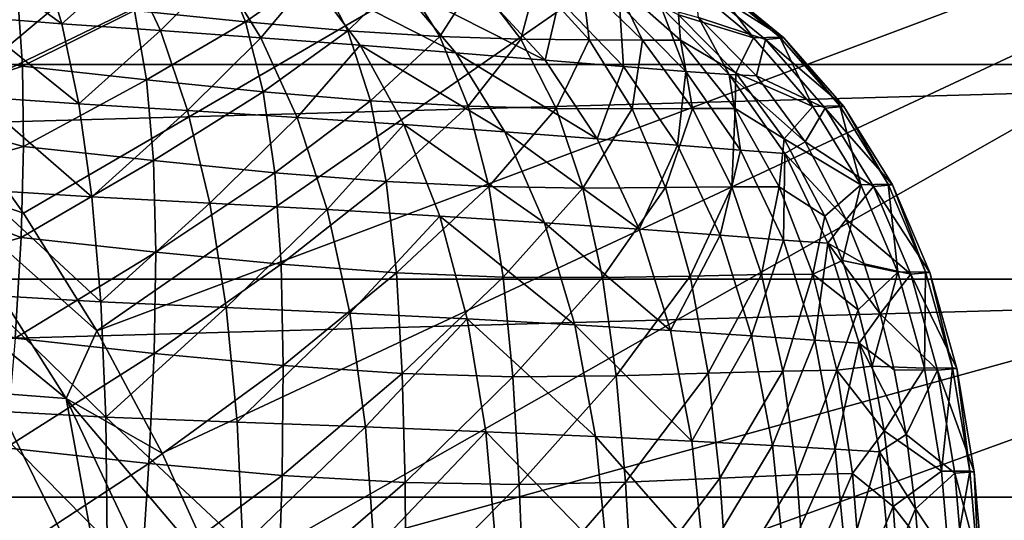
# Model space of a CAD drawing. Header units: metres. Extents: x -109 to 109, y -19 to 107.
# Tile 303 of 315: x 90 to 98, y 20 to 24. Entities that reach past the tile are written whole.
import ezdxf

# ---------------------------------------------------------------- set-up
doc = ezdxf.new("R2010")
doc.units = ezdxf.units.M
doc.layers.add('solid_21_412_310_XXX', color=7, linetype='CONTINUOUS')

msp = doc.modelspace()

# ---------------------------------------------------------------- linework, layer by layer
at = {"layer": 'solid_21_412_310_XXX'}
for points in [[(89.753166, 23.395323, 60.82386), (89.059669, 24.240351, 60.82386), (100.378792, 32.268517, 65.860069)], [(89.753166, 23.395323, 60.82386), (100.378792, 32.268517, 65.860069), (102.360748, 29.475203, 65.860069)], [(90.389908, 22.506752, 60.82386), (89.753166, 23.395323, 60.82386), (102.360748, 29.475203, 65.860069)], [(90.967171, 21.578444, 60.82386), (90.389908, 22.506752, 60.82386), (102.360748, 29.475203, 65.860069)], [(90.967171, 21.578444, 60.82386), (102.360748, 29.475203, 65.860069), (104.017494, 26.477545, 65.860069)], [(91.482475, 20.614365, 60.82386), (90.967171, 21.578444, 60.82386), (104.017494, 26.477545, 65.860069)], [(91.933632, 19.618643, 60.82386), (91.482475, 20.614365, 60.82386), (104.017494, 26.477545, 65.860069)], [(91.933632, 19.618643, 60.82386), (104.017494, 26.477545, 65.860069), (105.328194, 23.313238, 65.860069)], [(105.740036, 25.337763, 71.355003), (47.259949, 25.337719, 71.355003), (46.626732, 23.678873, 71.355003)], [(106.37326, 23.678898, 71.355003), (105.740036, 25.337763, 71.355003), (46.626732, 23.678873, 71.355003)], [(90.691605, 23.999498, -11.768568), (89.965401, 24.056011, -11.936598), (89.886971, 24.582394, -11.335712)], [(90.691605, 23.999498, -11.768568), (89.886971, 24.582394, -11.335712), (90.530334, 24.527094, -11.186169)], [(90.691605, 23.999498, -11.768568), (90.530334, 24.527094, -11.186169), (91.221153, 24.472805, -10.955391)], [(90.691605, 23.999498, -11.768568), (91.221153, 24.472805, -10.955391), (91.468048, 23.945654, -11.50752)], [(91.468048, 23.945654, -11.50752), (91.221153, 24.472805, -10.955391), (91.934135, 24.41597, -10.629244)], [(92.138939, 24.014927, 11.648614), (91.948502, 24.479204, 11.083731), (91.262886, 24.104452, 12.043517)], [(92.705101, 24.411713, 10.580888), (91.948502, 24.479204, 11.083731), (92.138939, 24.014927, 11.648614)], [(91.468048, 23.945654, -11.50752), (91.934135, 24.41597, -10.629244), (92.260567, 23.889435, -11.13865)], [(92.260567, 23.889435, -11.13865), (91.934135, 24.41597, -10.629244), (92.649849, 24.356396, -10.198318)], [(92.945221, 23.944878, 11.123683), (92.705101, 24.411713, 10.580888), (92.138939, 24.014927, 11.648614)], [(93.376259, 24.36606, 9.968489), (92.705101, 24.411713, 10.580888), (92.945221, 23.944878, 11.123683)], [(92.260567, 23.889435, -11.13865), (92.649849, 24.356396, -10.198318), (93.043404, 23.830191, -10.655306)], [(92.649849, 24.356396, -10.198318), (93.35257, 24.296198, -9.651736), (93.797981, 23.770077, -10.050845)], [(93.043404, 23.830191, -10.655306), (92.649849, 24.356396, -10.198318), (93.797981, 23.770077, -10.050845)], [(93.669579, 23.899178, 10.483297), (93.376259, 24.36606, 9.968489), (92.945221, 23.944878, 11.123683)], [(93.35257, 24.296198, -9.651736), (94.018806, 24.239147, -8.978624), (94.501137, 23.712799, -9.31833)], [(93.797981, 23.770077, -10.050845), (93.35257, 24.296198, -9.651736), (94.501137, 23.712799, -9.31833)], [(93.954384, 24.342226, 9.268397), (93.376259, 24.36606, 9.968489), (93.669579, 23.899178, 10.483297)], [(94.309296, 23.87751, 9.739838), (93.954384, 24.342226, 9.268397), (93.669579, 23.899178, 10.483297)], [(94.429352, 24.333681, 8.509946), (93.954384, 24.342226, 9.268397), (94.309296, 23.87751, 9.739838)], [(94.84848, 23.871786, 8.917558), (94.429352, 24.333681, 8.509946), (94.309296, 23.87751, 9.739838)], [(94.793137, 24.331795, 7.7237), (94.429352, 24.333681, 8.509946), (94.84848, 23.871786, 8.917558)], [(95.269333, 23.871496, 8.048409), (95.048332, 24.331263, 6.934978), (94.793137, 24.331795, 7.7237)], [(95.269333, 23.871496, 8.048409), (94.793137, 24.331795, 7.7237), (94.84848, 23.871786, 8.917558)], [(95.048332, 24.331263, 6.934978), (95.566917, 23.870605, 7.162692), (95.552773, 24.07049, 6.243467)], [(95.269333, 23.871496, 8.048409), (95.566917, 23.870605, 7.162692), (95.048332, 24.331263, 6.934978)], [(96.143959, 23.889011, 3.960496), (95.587921, 24.350653, 3.880992), (95.552773, 24.07049, 6.243467)], [(95.788734, 24.35544, 1.563914), (95.587921, 24.350653, 3.880992), (96.143959, 23.889011, 3.960496)], [(95.819145, 24.349882, -0.761869), (96.381493, 23.888142, -0.770963), (95.678383, 24.33625, -3.084813)], [(95.678383, 24.33625, -3.084813), (96.237503, 23.874659, -3.137479), (95.709648, 24.047783, -5.449834)], [(96.381493, 23.888142, -0.770963), (96.237503, 23.874659, -3.137479), (95.678383, 24.33625, -3.084813)], [(95.788734, 24.35544, 1.563914), (96.143959, 23.889011, 3.960496), (96.350151, 23.893677, 1.59893)], [(95.788734, 24.35544, 1.563914), (96.350151, 23.893677, 1.59893), (95.819145, 24.349882, -0.761869)], [(96.350151, 23.893677, 1.59893), (96.381493, 23.888142, -0.770963), (95.819145, 24.349882, -0.761869)], [(94.501137, 23.712799, -9.31833), (94.018806, 24.239147, -8.978624), (94.612122, 24.189711, -8.178491)], [(90.381668, 23.664438, 12.808006), (90.34343, 24.206871, 12.298155), (89.387383, 23.822187, 12.910739)], [(91.262886, 24.104452, 12.043517), (90.34343, 24.206871, 12.298155), (90.381668, 23.664438, 12.808006)], [(94.501137, 23.712799, -9.31833), (94.612122, 24.189711, -8.178491), (95.119232, 23.662462, -8.459397)], [(95.119232, 23.662462, -8.459397), (94.612122, 24.189711, -8.178491), (95.086044, 24.152519, -7.279878)], [(95.610054, 23.623238, -7.501801), (95.086044, 24.152519, -7.279878), (95.414558, 24.131081, -6.342273)], [(95.119232, 23.662462, -8.459397), (95.086044, 24.152519, -7.279878), (95.610054, 23.623238, -7.501801)], [(91.357422, 23.556479, 12.539713), (91.262886, 24.104452, 12.043517), (90.381668, 23.664438, 12.808006)], [(92.138939, 24.014927, 11.648614), (91.262886, 24.104452, 12.043517), (91.357422, 23.556479, 12.539713)], [(95.951256, 23.599089, -6.502788), (95.414558, 24.131081, -6.342273), (95.709648, 24.047783, -5.449834)], [(95.610054, 23.623238, -7.501801), (95.414558, 24.131081, -6.342273), (95.951256, 23.599089, -6.502788)], [(96.143959, 23.889011, 3.960496), (95.552773, 24.07049, 6.243467), (96.005302, 23.613514, 6.348538)], [(95.566917, 23.870605, 7.162692), (96.005302, 23.613514, 6.348538), (95.552773, 24.07049, 6.243467)], [(90.825333, 23.367565, -12.24172), (90.018433, 23.424414, -12.427023), (89.965401, 24.056011, -11.936598)], [(90.825333, 23.367565, -12.24172), (89.965401, 24.056011, -11.936598), (90.691605, 23.999498, -11.768568)], [(90.825333, 23.367565, -12.24172), (90.691605, 23.999498, -11.768568), (91.468048, 23.945654, -11.50752)], [(92.277695, 23.463667, 12.130492), (92.138939, 24.014927, 11.648614), (91.357422, 23.556479, 12.539713)], [(92.945221, 23.944878, 11.123683), (92.138939, 24.014927, 11.648614), (92.277695, 23.463667, 12.130492)], [(96.237503, 23.874659, -3.137479), (96.166138, 23.590382, -5.528564), (95.709648, 24.047783, -5.449834)], [(95.951256, 23.599089, -6.502788), (95.709648, 24.047783, -5.449834), (96.166138, 23.590382, -5.528564)], [(90.825333, 23.367565, -12.24172), (91.468048, 23.945654, -11.50752), (91.681908, 23.315596, -11.952773)], [(91.681908, 23.315596, -11.952773), (91.468048, 23.945654, -11.50752), (92.260567, 23.889435, -11.13865)], [(93.123779, 23.392845, 11.592086), (92.945221, 23.944878, 11.123683), (92.277695, 23.463667, 12.130492)], [(93.669579, 23.899178, 10.483297), (92.945221, 23.944878, 11.123683), (93.123779, 23.392845, 11.592086)], [(91.681908, 23.315596, -11.952773), (92.260567, 23.889435, -11.13865), (92.546196, 23.261808, -11.545039)], [(92.546196, 23.261808, -11.545039), (92.260567, 23.889435, -11.13865), (93.043404, 23.830191, -10.655306)], [(92.546196, 23.261808, -11.545039), (93.043404, 23.830191, -10.655306), (93.386772, 23.204971, -11.01491)], [(93.043404, 23.830191, -10.655306), (93.797981, 23.770077, -10.050845), (94.182579, 23.147156, -10.360457)], [(93.386772, 23.204971, -11.01491), (93.043404, 23.830191, -10.655306), (94.182579, 23.147156, -10.360457)], [(93.893127, 23.349012, 10.933949), (93.669579, 23.899178, 10.483297), (93.123779, 23.392845, 11.592086)], [(94.309296, 23.87751, 9.739838), (93.669579, 23.899178, 10.483297), (93.893127, 23.349012, 10.933949)], [(94.587929, 23.331247, 10.158311), (94.309296, 23.87751, 9.739838), (93.893127, 23.349012, 10.933949)], [(94.84848, 23.871786, 8.917558), (94.309296, 23.87751, 9.739838), (94.587929, 23.331247, 10.158311)], [(95.186562, 23.329693, 9.283379), (94.84848, 23.871786, 8.917558), (94.587929, 23.331247, 10.158311)], [(95.269333, 23.871496, 8.048409), (94.84848, 23.871786, 8.917558), (95.186562, 23.329693, 9.283379)], [(95.661392, 23.331926, 8.341525), (95.269333, 23.871496, 8.048409), (95.186562, 23.329693, 9.283379)], [(95.661392, 23.331926, 8.341525), (95.566917, 23.870605, 7.162692), (95.269333, 23.871496, 8.048409)], [(95.566917, 23.870605, 7.162692), (95.999641, 23.331236, 7.367444), (96.005302, 23.613514, 6.348538)], [(95.661392, 23.331926, 8.341525), (95.999641, 23.331236, 7.367444), (95.566917, 23.870605, 7.162692)], [(96.612045, 23.348433, 4.029886), (96.143959, 23.889011, 3.960496), (96.005302, 23.613514, 6.348538)], [(96.350151, 23.893677, 1.59893), (96.143959, 23.889011, 3.960496), (96.612045, 23.348433, 4.029886)], [(96.237503, 23.874659, -3.137479), (96.708511, 23.334116, -3.181494), (96.166138, 23.590382, -5.528564)], [(96.381493, 23.888142, -0.770963), (96.855293, 23.347292, -0.777706), (96.237503, 23.874659, -3.137479)], [(96.855293, 23.347292, -0.777706), (96.708511, 23.334116, -3.181494), (96.237503, 23.874659, -3.137479)], [(96.350151, 23.893677, 1.59893), (96.612045, 23.348433, 4.029886), (96.823067, 23.352798, 1.630043)], [(96.350151, 23.893677, 1.59893), (96.823067, 23.352798, 1.630043), (96.381493, 23.888142, -0.770963)], [(96.823067, 23.352798, 1.630043), (96.855293, 23.347292, -0.777706), (96.381493, 23.888142, -0.770963)], [(90.381668, 23.664438, 12.808006), (89.387383, 23.822187, 12.910739), (89.346924, 23.318928, 13.270008)], [(93.797981, 23.770077, -10.050845), (94.501137, 23.712799, -9.31833), (94.911293, 23.09185, -9.579283)], [(94.182579, 23.147156, -10.360457), (93.797981, 23.770077, -10.050845), (94.911293, 23.09185, -9.579283)], [(106.37326, 23.678898, 71.355003), (46.626732, 23.678873, 71.355003), (46.087589, 21.987328, 71.355003)], [(106.912399, 21.987366, 71.355003), (106.37326, 23.678898, 71.355003), (46.087589, 21.987328, 71.355003)], [(94.911293, 23.09185, -9.579283), (94.501137, 23.712799, -9.31833), (95.119232, 23.662462, -8.459397)], [(90.390068, 23.032938, 13.222905), (90.381668, 23.664438, 12.808006), (89.346924, 23.318928, 13.270008)], [(91.357422, 23.556479, 12.539713), (90.381668, 23.664438, 12.808006), (90.390068, 23.032938, 13.222905)], [(94.911293, 23.09185, -9.579283), (95.119232, 23.662462, -8.459397), (95.543152, 23.042593, -8.675445)], [(95.543152, 23.042593, -8.675445), (95.119232, 23.662462, -8.459397), (95.610054, 23.623238, -7.501801)], [(95.543152, 23.042593, -8.675445), (95.610054, 23.623238, -7.501801), (96.041847, 23.002901, -7.675075)], [(96.041847, 23.002901, -7.675075), (95.610054, 23.623238, -7.501801), (95.951256, 23.599089, -6.502788)], [(95.951256, 23.599089, -6.502788), (96.166138, 23.590382, -5.528564), (96.550079, 23.068472, -5.594697)], [(96.389725, 22.977013, -6.631089), (95.951256, 23.599089, -6.502788), (96.550079, 23.068472, -5.594697)], [(96.041847, 23.002901, -7.675075), (95.951256, 23.599089, -6.502788), (96.389725, 22.977013, -6.631089)], [(95.999641, 23.331236, 7.367444), (96.385139, 23.092546, 6.439323), (96.005302, 23.613514, 6.348538)], [(96.612045, 23.348433, 4.029886), (96.005302, 23.613514, 6.348538), (96.385139, 23.092546, 6.439323)], [(91.412743, 22.920452, 12.945311), (91.357422, 23.556479, 12.539713), (90.390068, 23.032938, 13.222905)], [(92.277695, 23.463667, 12.130492), (91.357422, 23.556479, 12.539713), (91.412743, 22.920452, 12.945311)], [(96.708511, 23.334116, -3.181494), (96.550079, 23.068472, -5.594697), (96.166138, 23.590382, -5.528564)], [(92.369339, 22.825712, 12.526894), (92.277695, 23.463667, 12.130492), (91.412743, 22.920452, 12.945311)], [(93.123779, 23.392845, 11.592086), (92.277695, 23.463667, 12.130492), (92.369339, 22.825712, 12.526894)], [(89.633423, 22.767809, 60.697536), (89.753166, 23.395323, 60.82386), (90.389908, 22.506752, 60.82386)], [(90.928497, 22.634737, -12.607464), (90.045799, 22.691185, -12.808166), (90.018433, 23.424414, -12.427023)], [(90.928497, 22.634737, -12.607464), (90.018433, 23.424414, -12.427023), (90.825333, 23.367565, -12.24172)], [(90.928497, 22.634737, -12.607464), (90.825333, 23.367565, -12.24172), (91.681908, 23.315596, -11.952773)], [(93.248451, 22.755911, 11.980647), (93.123779, 23.392845, 11.592086), (92.369339, 22.825712, 12.526894)], [(93.893127, 23.349012, 10.933949), (93.123779, 23.392845, 11.592086), (93.248451, 22.755911, 11.980647)], [(90.390068, 23.032938, 13.222905), (89.346924, 23.318928, 13.270008), (89.290627, 22.722372, 13.578653)], [(90.928497, 22.634737, -12.607464), (91.681908, 23.315596, -11.952773), (91.856476, 22.585913, -12.294176)], [(91.856476, 22.585913, -12.294176), (91.681908, 23.315596, -11.952773), (92.546196, 23.261808, -11.545039)], [(92.318703, 18.595543, 60.82386), (91.933632, 19.618643, 60.82386), (105.328194, 23.313238, 65.860069)], [(92.318703, 18.595543, 60.82386), (105.328194, 23.313238, 65.860069), (106.27636, 20.022078, 65.860069)], [(94.056137, 22.715998, 11.311471), (93.893127, 23.349012, 10.933949), (93.248451, 22.755911, 11.980647)], [(94.587929, 23.331247, 10.158311), (93.893127, 23.349012, 10.933949), (94.056137, 22.715998, 11.311471)], [(94.798676, 22.704062, 10.512427), (94.587929, 23.331247, 10.158311), (94.056137, 22.715998, 11.311471)], [(95.186562, 23.329693, 9.283379), (94.587929, 23.331247, 10.158311), (94.798676, 22.704062, 10.512427)], [(95.449409, 22.708216, 9.595714), (95.186562, 23.329693, 9.283379), (94.798676, 22.704062, 10.512427)], [(95.661392, 23.331926, 8.341525), (95.186562, 23.329693, 9.283379), (95.449409, 22.708216, 9.595714)], [(95.972099, 22.714174, 8.593201), (95.661392, 23.331926, 8.341525), (95.449409, 22.708216, 9.595714)], [(95.972099, 22.714174, 8.593201), (95.999641, 23.331236, 7.367444), (95.661392, 23.331926, 8.341525)], [(95.972099, 22.714174, 8.593201), (96.346809, 22.714607, 7.542916), (95.999641, 23.331236, 7.367444)], [(95.999641, 23.331236, 7.367444), (96.346809, 22.714607, 7.542916), (96.385139, 23.092546, 6.439323)], [(96.99073, 22.730688, 4.087989), (96.612045, 23.348433, 4.029886), (96.385139, 23.092546, 6.439323)], [(96.708511, 23.334116, -3.181494), (97.089836, 22.716393, -3.216599), (96.550079, 23.068472, -5.594697)], [(96.823067, 23.352798, 1.630043), (96.612045, 23.348433, 4.029886), (96.99073, 22.730688, 4.087989)], [(96.855293, 23.347292, -0.777706), (97.238922, 22.729136, -0.782235), (96.708511, 23.334116, -3.181494)], [(97.238922, 22.729136, -0.782235), (97.089836, 22.716393, -3.216599), (96.708511, 23.334116, -3.181494)], [(96.823067, 23.352798, 1.630043), (96.99073, 22.730688, 4.087989), (97.205902, 22.734613, 1.656644)], [(96.823067, 23.352798, 1.630043), (97.205902, 22.734613, 1.656644), (96.855293, 23.347292, -0.777706)], [(97.205902, 22.734613, 1.656644), (97.238922, 22.729136, -0.782235), (96.855293, 23.347292, -0.777706)], [(91.856476, 22.585913, -12.294176), (92.546196, 23.261808, -11.545039), (92.782219, 22.536261, -11.853093)], [(92.782219, 22.536261, -11.853093), (92.546196, 23.261808, -11.545039), (93.386772, 23.204971, -11.01491)], [(92.782219, 22.536261, -11.853093), (93.386772, 23.204971, -11.01491), (93.670082, 22.483841, -11.283504)], [(93.386772, 23.204971, -11.01491), (94.182579, 23.147156, -10.360457), (94.497131, 22.430504, -10.588054)], [(93.670082, 22.483841, -11.283504), (93.386772, 23.204971, -11.01491), (94.497131, 22.430504, -10.588054)], [(94.182579, 23.147156, -10.360457), (94.911293, 23.09185, -9.579283), (95.242195, 22.379383, -9.768911)], [(94.497131, 22.430504, -10.588054), (94.182579, 23.147156, -10.360457), (95.242195, 22.379383, -9.768911)], [(95.242195, 22.379383, -9.768911), (94.911293, 23.09185, -9.579283), (95.543152, 23.042593, -8.675445)], [(96.346809, 22.714607, 7.542916), (96.704979, 22.483025, 6.51768), (96.385139, 23.092546, 6.439323)], [(96.99073, 22.730688, 4.087989), (96.385139, 23.092546, 6.439323), (96.704979, 22.483025, 6.51768)], [(96.389725, 22.977013, -6.631089), (96.550079, 23.068472, -5.594697), (96.873718, 22.457794, -5.650109)], [(97.089836, 22.716393, -3.216599), (96.873718, 22.457794, -5.650109), (96.550079, 23.068472, -5.594697)], [(90.369476, 22.315987, 13.545079), (90.390068, 23.032938, 13.222905), (89.290627, 22.722372, 13.578653)], [(91.412743, 22.920452, 12.945311), (90.390068, 23.032938, 13.222905), (90.369476, 22.315987, 13.545079)], [(95.242195, 22.379383, -9.768911), (95.543152, 23.042593, -8.675445), (95.879715, 22.333332, -8.832637)], [(95.879715, 22.333332, -8.832637), (95.543152, 23.042593, -8.675445), (96.041847, 23.002901, -7.675075)], [(95.879715, 22.333332, -8.832637), (96.041847, 23.002901, -7.675075), (96.379852, 22.295052, -7.803358)], [(96.379852, 22.295052, -7.803358), (96.041847, 23.002901, -7.675075), (96.389725, 22.977013, -6.631089)], [(96.379852, 22.295052, -7.803358), (96.389725, 22.977013, -6.631089), (96.730042, 22.268833, -6.728439)], [(96.730042, 22.268833, -6.728439), (96.389725, 22.977013, -6.631089), (96.873718, 22.457794, -5.650109)], [(91.431671, 22.199741, 13.262377), (91.412743, 22.920452, 12.945311), (90.369476, 22.315987, 13.545079)], [(92.369339, 22.825712, 12.526894), (91.412743, 22.920452, 12.945311), (91.431671, 22.199741, 13.262377)], [(92.420052, 22.104248, 12.838283), (92.369339, 22.825712, 12.526894), (91.431671, 22.199741, 13.262377)], [(93.248451, 22.755911, 11.980647), (92.369339, 22.825712, 12.526894), (92.420052, 22.104248, 12.838283)], [(89.59845, 21.96751, 60.654999), (89.633423, 22.767809, 60.697536), (90.725792, 21.046513, 60.697536)], [(89.633423, 22.767809, 60.697536), (90.389908, 22.506752, 60.82386), (90.967171, 21.578444, 60.82386)], [(89.633423, 22.767809, 60.697536), (90.967171, 21.578444, 60.82386), (90.725792, 21.046513, 60.697536)], [(93.328766, 22.037214, 12.286664), (93.248451, 22.755911, 11.980647), (92.420052, 22.104248, 12.838283)], [(94.056137, 22.715998, 11.311471), (93.248451, 22.755911, 11.980647), (93.328766, 22.037214, 12.286664)], [(90.369476, 22.315987, 13.545079), (89.290627, 22.722372, 13.578653), (89.212639, 21.984106, 13.839962)], [(90.999496, 21.807884, -12.871494), (90.04821, 21.863356, -13.085181), (90.045799, 22.691185, -12.808166)], [(90.999496, 21.807884, -12.871494), (90.045799, 22.691185, -12.808166), (90.928497, 22.634737, -12.607464)], [(94.169937, 22.003368, 11.609401), (94.056137, 22.715998, 11.311471), (93.328766, 22.037214, 12.286664)], [(94.798676, 22.704062, 10.512427), (94.056137, 22.715998, 11.311471), (94.169937, 22.003368, 11.609401)], [(94.952271, 21.999315, 10.793004), (94.798676, 22.704062, 10.512427), (94.169937, 22.003368, 11.609401)], [(95.449409, 22.708216, 9.595714), (94.798676, 22.704062, 10.512427), (94.952271, 21.999315, 10.793004)], [(95.645432, 22.010878, 9.844704), (95.449409, 22.708216, 9.595714), (94.952271, 21.999315, 10.793004)], [(95.972099, 22.714174, 8.593201), (95.449409, 22.708216, 9.595714), (95.645432, 22.010878, 9.844704)], [(96.207008, 22.022003, 8.795014), (95.972099, 22.714174, 8.593201), (95.645432, 22.010878, 9.844704)], [(96.207008, 22.022003, 8.795014), (96.346809, 22.714607, 7.542916), (95.972099, 22.714174, 8.593201)], [(96.207008, 22.022003, 8.795014), (96.611679, 22.02482, 7.683798), (96.346809, 22.714607, 7.542916)], [(96.346809, 22.714607, 7.542916), (96.611679, 22.02482, 7.683798), (96.704979, 22.483025, 6.51768)], [(96.99073, 22.730688, 4.087989), (96.704979, 22.483025, 6.51768), (96.843765, 22.132963, 6.552168)], [(97.28167, 22.040239, 4.134025), (96.99073, 22.730688, 4.087989), (96.843765, 22.132963, 6.552168)], [(97.089836, 22.716393, -3.216599), (97.383041, 22.025948, -3.242849), (96.873718, 22.457794, -5.650109)], [(97.205902, 22.734613, 1.656644), (96.99073, 22.730688, 4.087989), (97.28167, 22.040239, 4.134025)], [(97.238922, 22.729136, -0.782235), (97.533905, 22.038172, -0.784766), (97.089836, 22.716393, -3.216599)], [(97.533905, 22.038172, -0.784766), (97.383041, 22.025948, -3.242849), (97.089836, 22.716393, -3.216599)], [(97.205902, 22.734613, 1.656644), (97.28167, 22.040239, 4.134025), (97.500183, 22.043621, 1.678281)], [(97.205902, 22.734613, 1.656644), (97.500183, 22.043621, 1.678281), (97.238922, 22.729136, -0.782235)], [(97.500183, 22.043621, 1.678281), (97.533905, 22.038172, -0.784766), (97.238922, 22.729136, -0.782235)], [(90.999496, 21.807884, -12.871494), (90.928497, 22.634737, -12.607464), (91.856476, 22.585913, -12.294176)], [(90.999496, 21.807884, -12.871494), (91.856476, 22.585913, -12.294176), (91.987511, 21.763285, -12.53838)], [(91.987511, 21.763285, -12.53838), (91.856476, 22.585913, -12.294176), (92.782219, 22.536261, -11.853093)], [(91.987511, 21.763285, -12.53838), (92.782219, 22.536261, -11.853093), (92.96241, 21.719301, -12.07077)], [(92.96241, 21.719301, -12.07077), (92.782219, 22.536261, -11.853093), (93.670082, 22.483841, -11.283504)], [(92.96241, 21.719301, -12.07077), (93.670082, 22.483841, -11.283504), (93.88652, 21.673178, -11.470324)], [(93.670082, 22.483841, -11.283504), (94.497131, 22.430504, -10.588054), (94.735832, 21.626396, -10.743545)], [(93.88652, 21.673178, -11.470324), (93.670082, 22.483841, -11.283504), (94.735832, 21.626396, -10.743545)], [(96.611679, 22.02482, 7.683798), (96.843765, 22.132963, 6.552168), (96.704979, 22.483025, 6.51768)], [(96.730042, 22.268833, -6.728439), (96.873718, 22.457794, -5.650109), (97.014488, 22.106392, -5.673959)], [(97.383041, 22.025948, -3.242849), (97.014488, 22.106392, -5.673959), (96.873718, 22.457794, -5.650109)], [(94.497131, 22.430504, -10.588054), (95.242195, 22.379383, -9.768911), (95.490341, 21.581617, -9.896681)], [(94.735832, 21.626396, -10.743545), (94.497131, 22.430504, -10.588054), (95.490341, 21.581617, -9.896681)], [(95.490341, 21.581617, -9.896681), (95.242195, 22.379383, -9.768911), (95.879715, 22.333332, -8.832637)], [(90.32196, 21.520573, 13.780702), (90.369476, 22.315987, 13.545079), (89.212639, 21.984106, 13.839962)], [(91.431671, 22.199741, 13.262377), (90.369476, 22.315987, 13.545079), (90.32196, 21.520573, 13.780702)], [(95.490341, 21.581617, -9.896681), (95.879715, 22.333332, -8.832637), (96.128342, 21.540947, -8.938672)], [(96.128342, 21.540947, -8.938672), (95.879715, 22.333332, -8.832637), (96.379852, 22.295052, -7.803358)], [(96.128342, 21.540947, -8.938672), (96.379852, 22.295052, -7.803358), (96.626129, 21.506191, -7.891681)], [(96.626129, 21.506191, -7.891681), (96.379852, 22.295052, -7.803358), (96.730042, 22.268833, -6.728439)], [(91.418274, 21.401096, 13.496769), (91.431671, 22.199741, 13.262377), (90.32196, 21.520573, 13.780702)], [(92.420052, 22.104248, 12.838283), (91.431671, 22.199741, 13.262377), (91.418274, 21.401096, 13.496769)], [(96.626129, 21.506191, -7.891681), (96.730042, 22.268833, -6.728439), (96.975952, 21.481401, -6.797148)], [(96.730042, 22.268833, -6.728439), (97.014488, 22.106392, -5.673959), (97.141151, 21.714161, -5.695149)], [(96.975952, 21.481401, -6.797148), (96.730042, 22.268833, -6.728439), (97.141151, 21.714161, -5.695149)], [(96.611679, 22.02482, 7.683798), (96.96833, 21.743402, 6.583294), (96.843765, 22.132963, 6.552168)], [(97.28167, 22.040239, 4.134025), (96.843765, 22.132963, 6.552168), (96.96833, 21.743402, 6.583294)], [(92.436905, 21.305817, 13.069035), (92.420052, 22.104248, 12.838283), (91.418274, 21.401096, 13.496769)], [(93.328766, 22.037214, 12.286664), (92.420052, 22.104248, 12.838283), (92.436905, 21.305817, 13.069035)], [(97.383041, 22.025948, -3.242849), (97.141151, 21.714161, -5.695149), (97.014488, 22.106392, -5.673959)], [(97.500183, 22.043621, 1.678281), (97.28167, 22.040239, 4.134025), (97.490265, 21.284172, 4.167876)], [(97.500183, 22.043621, 1.678281), (97.490265, 21.284172, 4.167876), (97.711258, 21.286951, 1.694793)], [(97.500183, 22.043621, 1.678281), (97.711258, 21.286951, 1.694793), (97.533905, 22.038172, -0.784766)], [(106.912399, 21.987366, 71.355003), (46.087589, 21.987328, 71.355003), (45.644253, 20.268642, 71.355003)], [(107.355743, 20.268663, 71.355003), (106.912399, 21.987366, 71.355003), (45.644253, 20.268642, 71.355003)], [(90.142464, 21.091553, 60.654999), (89.59845, 21.96751, 60.654999), (90.725792, 21.046513, 60.697536)], [(93.374756, 21.243191, 12.511757), (93.328766, 22.037214, 12.286664), (92.436905, 21.305817, 13.069035)], [(94.169937, 22.003368, 11.609401), (93.328766, 22.037214, 12.286664), (93.374756, 21.243191, 12.511757)], [(94.2463, 21.217546, 11.826069), (94.169937, 22.003368, 11.609401), (93.374756, 21.243191, 12.511757)], [(94.952271, 21.999315, 10.793004), (94.169937, 22.003368, 11.609401), (94.2463, 21.217546, 11.826069)], [(95.060371, 21.223454, 10.995803), (94.952271, 21.999315, 10.793004), (94.2463, 21.217546, 11.826069)], [(95.645432, 22.010878, 9.844704), (94.952271, 21.999315, 10.793004), (95.060371, 21.223454, 10.995803)], [(95.78479, 21.244177, 10.025066), (95.645432, 22.010878, 9.844704), (95.060371, 21.223454, 10.995803)], [(96.207008, 22.022003, 8.795014), (95.645432, 22.010878, 9.844704), (95.78479, 21.244177, 10.025066)], [(96.374359, 21.262056, 8.942257), (96.207008, 22.022003, 8.795014), (95.78479, 21.244177, 10.025066)], [(96.374359, 21.262056, 8.942257), (96.611679, 22.02482, 7.683798), (96.207008, 22.022003, 8.795014)], [(96.374359, 21.262056, 8.942257), (96.80085, 21.268747, 7.787269), (96.611679, 22.02482, 7.683798)], [(96.611679, 22.02482, 7.683798), (96.80085, 21.268747, 7.787269), (96.96833, 21.743402, 6.583294)], [(97.28167, 22.040239, 4.134025), (96.96833, 21.743402, 6.583294), (97.078621, 21.300941, 6.610836)], [(97.490265, 21.284172, 4.167876), (97.28167, 22.040239, 4.134025), (97.078621, 21.300941, 6.610836)], [(97.383041, 22.025948, -3.242849), (97.593445, 21.269867, -3.260689), (97.141151, 21.714161, -5.695149)], [(97.533905, 22.038172, -0.784766), (97.745544, 21.281528, -0.785573), (97.383041, 22.025948, -3.242849)], [(97.745544, 21.281528, -0.785573), (97.593445, 21.269867, -3.260689), (97.383041, 22.025948, -3.242849)], [(97.711258, 21.286951, 1.694793), (97.745544, 21.281528, -0.785573), (97.533905, 22.038172, -0.784766)], [(91.038872, 20.898321, -13.044649), (90.027756, 20.9524, -13.268587), (90.04821, 21.863356, -13.085181)], [(91.038872, 20.898321, -13.044649), (90.04821, 21.863356, -13.085181), (90.999496, 21.807884, -12.871494)], [(91.038872, 20.898321, -13.044649), (90.999496, 21.807884, -12.871494), (91.987511, 21.763285, -12.53838)], [(91.038872, 20.898321, -13.044649), (91.987511, 21.763285, -12.53838), (92.074036, 20.858803, -12.696756)], [(92.074036, 20.858803, -12.696756), (91.987511, 21.763285, -12.53838), (92.96241, 21.719301, -12.07077)], [(96.80085, 21.268747, 7.787269), (97.078621, 21.300941, 6.610836), (96.96833, 21.743402, 6.583294)], [(92.074036, 20.858803, -12.696756), (92.96241, 21.719301, -12.07077), (93.084908, 20.821796, -12.210132)], [(93.084908, 20.821796, -12.210132), (92.96241, 21.719301, -12.07077), (93.88652, 21.673178, -11.470324)], [(93.084908, 20.821796, -12.210132), (93.88652, 21.673178, -11.470324), (94.034363, 20.783632, -11.587991)], [(93.88652, 21.673178, -11.470324), (94.735832, 21.626396, -10.743545), (94.898323, 20.745275, -10.83954)], [(94.034363, 20.783632, -11.587991), (93.88652, 21.673178, -11.470324), (94.898323, 20.745275, -10.83954)], [(96.975952, 21.481401, -6.797148), (97.141151, 21.714161, -5.695149), (97.252686, 21.270521, -5.713419)], [(97.593445, 21.269867, -3.260689), (97.252686, 21.270521, -5.713419), (97.141151, 21.714161, -5.695149)], [(90.725792, 21.046513, 60.697536), (90.967171, 21.578444, 60.82386), (91.482475, 20.614365, 60.82386)], [(94.735832, 21.626396, -10.743545), (95.490341, 21.581617, -9.896681), (95.65773, 20.708826, -9.974217)], [(94.898323, 20.745275, -10.83954), (94.735832, 21.626396, -10.743545), (95.65773, 20.708826, -9.974217)], [(95.65773, 20.708826, -9.974217), (95.490341, 21.581617, -9.896681), (96.128342, 21.540947, -8.938672)], [(91.418274, 21.401096, 13.496769), (90.32196, 21.520573, 13.780702), (90.250526, 20.656359, 13.939105)], [(95.65773, 20.708826, -9.974217), (96.128342, 21.540947, -8.938672), (96.293808, 20.675634, -9.003054)], [(96.293808, 20.675634, -9.003054), (96.128342, 21.540947, -8.938672), (96.626129, 21.506191, -7.891681)], [(96.293808, 20.675634, -9.003054), (96.626129, 21.506191, -7.891681), (96.787857, 20.646587, -7.946642)], [(96.787857, 20.646587, -7.946642), (96.626129, 21.506191, -7.891681), (96.975952, 21.481401, -6.797148)], [(96.787857, 20.646587, -7.946642), (96.975952, 21.481401, -6.797148), (97.13623, 20.625185, -6.840863)], [(96.975952, 21.481401, -6.797148), (97.252686, 21.270521, -5.713419), (97.346588, 20.762613, -5.728211)], [(97.13623, 20.625185, -6.840863), (96.975952, 21.481401, -6.797148), (97.346588, 20.762613, -5.728211)], [(91.377571, 20.533951, 13.657375), (91.418274, 21.401096, 13.496769), (90.250526, 20.656359, 13.939105)], [(92.436905, 21.305817, 13.069035), (91.418274, 21.401096, 13.496769), (91.377571, 20.533951, 13.657375)], [(92.427597, 20.439636, 13.226692), (92.436905, 21.305817, 13.069035), (91.377571, 20.533951, 13.657375)], [(93.374756, 21.243191, 12.511757), (92.436905, 21.305817, 13.069035), (92.427597, 20.439636, 13.226692)], [(96.484406, 20.443235, 9.033418), (96.80085, 21.268747, 7.787269), (96.374359, 21.262056, 8.942257)], [(96.484406, 20.443235, 9.033418), (96.923561, 20.45542, 7.852647), (96.80085, 21.268747, 7.787269)], [(96.80085, 21.268747, 7.787269), (97.172394, 20.789713, 6.633907), (97.078621, 21.300941, 6.610836)], [(96.80085, 21.268747, 7.787269), (96.923561, 20.45542, 7.852647), (97.172394, 20.789713, 6.633907)], [(97.490265, 21.284172, 4.167876), (97.078621, 21.300941, 6.610836), (97.172394, 20.789713, 6.633907)], [(97.624977, 20.471657, 4.190006), (97.490265, 21.284172, 4.167876), (97.172394, 20.789713, 6.633907)], [(97.593445, 21.269867, -3.260689), (97.346588, 20.762613, -5.728211), (97.252686, 21.270521, -5.713419)], [(97.593445, 21.269867, -3.260689), (97.729492, 20.457327, -3.270896), (97.346588, 20.762613, -5.728211)], [(97.711258, 21.286951, 1.694793), (97.490265, 21.284172, 4.167876), (97.624977, 20.471657, 4.190006)], [(97.745544, 21.281528, -0.785573), (97.882317, 20.46841, -0.784972), (97.593445, 21.269867, -3.260689)], [(97.882317, 20.46841, -0.784972), (97.729492, 20.457327, -3.270896), (97.593445, 21.269867, -3.260689)], [(97.711258, 21.286951, 1.694793), (97.624977, 20.471657, 4.190006), (97.847588, 20.473812, 1.706279)], [(97.711258, 21.286951, 1.694793), (97.847588, 20.473812, 1.706279), (97.745544, 21.281528, -0.785573)], [(97.847588, 20.473812, 1.706279), (97.882317, 20.46841, -0.784972), (97.745544, 21.281528, -0.785573)], [(93.396729, 20.382898, 12.661115), (93.374756, 21.243191, 12.511757), (92.427597, 20.439636, 13.226692)], [(94.2463, 21.217546, 11.826069), (93.374756, 21.243191, 12.511757), (93.396729, 20.382898, 12.661115)], [(94.29715, 20.367485, 11.963836), (94.2463, 21.217546, 11.826069), (93.396729, 20.382898, 12.661115)], [(95.060371, 21.223454, 10.995803), (94.2463, 21.217546, 11.826069), (94.29715, 20.367485, 11.963836)], [(95.135162, 20.385361, 11.120801), (95.060371, 21.223454, 10.995803), (94.29715, 20.367485, 11.963836)], [(95.78479, 21.244177, 10.025066), (95.060371, 21.223454, 10.995803), (95.135162, 20.385361, 11.120801)], [(95.878906, 20.416969, 10.135449), (95.78479, 21.244177, 10.025066), (95.135162, 20.385361, 11.120801)], [(96.374359, 21.262056, 8.942257), (95.78479, 21.244177, 10.025066), (95.878906, 20.416969, 10.135449)], [(96.484406, 20.443235, 9.033418), (96.374359, 21.262056, 8.942257), (95.878906, 20.416969, 10.135449)], [(87.436302, 20.254133, 60.654999), (90.142464, 21.091553, 60.654999), (91.052536, 19.243315, 60.654999)], [(91.052536, 19.243315, 60.654999), (90.142464, 21.091553, 60.654999), (90.725792, 21.046513, 60.697536)], [(90.725792, 21.046513, 60.697536), (91.482475, 20.614365, 60.82386), (91.933632, 19.618643, 60.82386)], [(90.725792, 21.046513, 60.697536), (91.933632, 19.618643, 60.82386), (91.593811, 19.20188, 60.697536)], [(91.052536, 19.243315, 60.654999), (90.725792, 21.046513, 60.697536), (91.593811, 19.20188, 60.697536)], [(91.049721, 19.921114, -13.142369), (89.987839, 19.973541, -13.373815), (90.027756, 20.9524, -13.268587)], [(91.049721, 19.921114, -13.142369), (90.027756, 20.9524, -13.268587), (91.038872, 20.898321, -13.044649)], [(91.038872, 20.898321, -13.044649), (92.074036, 20.858803, -12.696756), (92.119164, 19.887302, -12.784695)], [(91.049721, 19.921114, -13.142369), (91.038872, 20.898321, -13.044649), (92.119164, 19.887302, -12.784695)], [(92.119164, 19.887302, -12.784695), (92.074036, 20.858803, -12.696756), (93.084908, 20.821796, -12.210132)], [(92.119164, 19.887302, -12.784695), (93.084908, 20.821796, -12.210132), (93.153305, 19.858311, -12.286415)], [(93.153305, 19.858311, -12.286415), (93.084908, 20.821796, -12.210132), (94.034363, 20.783632, -11.587991)], [(93.153305, 19.858311, -12.286415), (94.034363, 20.783632, -11.587991), (94.118263, 19.82947, -11.651352)], [(94.034363, 20.783632, -11.587991), (94.898323, 20.745275, -10.83954), (94.990875, 19.801105, -10.890054)], [(94.118263, 19.82947, -11.651352), (94.034363, 20.783632, -11.587991), (94.990875, 19.801105, -10.890054)], [(94.898323, 20.745275, -10.83954), (95.65773, 20.708826, -9.974217), (95.752686, 19.774687, -10.014044)], [(94.990875, 19.801105, -10.890054), (94.898323, 20.745275, -10.83954), (95.752686, 19.774687, -10.014044)], [(96.923561, 20.45542, 7.852647), (97.245636, 20.195469, 6.651088), (97.172394, 20.789713, 6.633907)], [(97.13623, 20.625185, -6.840863), (97.346588, 20.762613, -5.728211), (97.419815, 20.175203, -5.738849)], [(97.624977, 20.471657, 4.190006), (97.172394, 20.789713, 6.633907), (97.245636, 20.195469, 6.651088)], [(97.729492, 20.457327, -3.270896), (97.419815, 20.175203, -5.738849), (97.346588, 20.762613, -5.728211)], [(91.377571, 20.533951, 13.657375), (90.250526, 20.656359, 13.939105), (90.159378, 19.736101, 14.033458)], [(95.752686, 19.774687, -10.014044), (95.65773, 20.708826, -9.974217), (96.293808, 20.675634, -9.003054)], [(95.752686, 19.774687, -10.014044), (96.293808, 20.675634, -9.003054), (96.386604, 19.750841, -9.036069)], [(96.386604, 19.750841, -9.036069), (96.293808, 20.675634, -9.003054), (96.787857, 20.646587, -7.946642)], [(96.386604, 19.750841, -9.036069), (96.787857, 20.646587, -7.946642), (96.877388, 19.729557, -7.975769)], [(96.877388, 19.729557, -7.975769), (96.787857, 20.646587, -7.946642), (97.13623, 20.625185, -6.840863)], [(96.877388, 19.729557, -7.975769), (97.13623, 20.625185, -6.840863), (97.224403, 19.71347, -6.864302)], [(97.224403, 19.71347, -6.864302), (97.13623, 20.625185, -6.840863), (97.419815, 20.175203, -5.738849)], [(91.315414, 19.610876, 13.756782), (91.377571, 20.533951, 13.657375), (90.159378, 19.736101, 14.033458)], [(92.427597, 20.439636, 13.226692), (91.377571, 20.533951, 13.657375), (91.315414, 19.610876, 13.756782)], [(92.399796, 19.518063, 13.322896), (92.427597, 20.439636, 13.226692), (91.315414, 19.610876, 13.756782)], [(93.396729, 20.382898, 12.661115), (92.427597, 20.439636, 13.226692), (92.399796, 19.518063, 13.322896)], [(95.878906, 20.416969, 10.135449), (95.135162, 20.385361, 11.120801), (95.188072, 19.496685, 11.174737)], [(95.939728, 19.540735, 10.180982), (95.878906, 20.416969, 10.135449), (95.188072, 19.496685, 11.174737)], [(96.484406, 20.443235, 9.033418), (95.878906, 20.416969, 10.135449), (95.939728, 19.540735, 10.180982)], [(96.549324, 19.576916, 9.072312), (96.484406, 20.443235, 9.033418), (95.939728, 19.540735, 10.180982)], [(96.549324, 19.576916, 9.072312), (96.923561, 20.45542, 7.852647), (96.484406, 20.443235, 9.033418)], [(96.549324, 19.576916, 9.072312), (96.992081, 19.596167, 7.882768), (96.923561, 20.45542, 7.852647)], [(96.923561, 20.45542, 7.852647), (96.992081, 19.596167, 7.882768), (97.245636, 20.195469, 6.651088)], [(97.6987, 19.614285, 4.201884), (97.624977, 20.471657, 4.190006), (97.245636, 20.195469, 6.651088)], [(97.729492, 20.457327, -3.270896), (97.804085, 19.599918, -3.274735), (97.419815, 20.175203, -5.738849)], [(97.847588, 20.473812, 1.706279), (97.624977, 20.471657, 4.190006), (97.6987, 19.614285, 4.201884)], [(97.847588, 20.473812, 1.706279), (97.6987, 19.614285, 4.201884), (97.922127, 19.61582, 1.713303)], [(97.882317, 20.46841, -0.784972), (97.957169, 19.610437, -0.78331), (97.729492, 20.457327, -3.270896)], [(97.957169, 19.610437, -0.78331), (97.804085, 19.599918, -3.274735), (97.729492, 20.457327, -3.270896)], [(97.847588, 20.473812, 1.706279), (97.922127, 19.61582, 1.713303), (97.882317, 20.46841, -0.784972)], [(97.922127, 19.61582, 1.713303), (97.957169, 19.610437, -0.78331), (97.882317, 20.46841, -0.784972)], [(93.403992, 19.468452, 12.744976), (93.396729, 20.382898, 12.661115), (92.399796, 19.518063, 13.322896)], [(94.29715, 20.367485, 11.963836), (93.396729, 20.382898, 12.661115), (93.403992, 19.468452, 12.744976)], [(94.333069, 19.465052, 12.031219), (94.29715, 20.367485, 11.963836), (93.403992, 19.468452, 12.744976)], [(95.135162, 20.385361, 11.120801), (94.29715, 20.367485, 11.963836), (94.333069, 19.465052, 12.031219)], [(95.188072, 19.496685, 11.174737), (95.135162, 20.385361, 11.120801), (94.333069, 19.465052, 12.031219)], [(107.355743, 20.268663, 71.355003), (45.644253, 20.268642, 71.355003), (45.297821, 18.52701, 71.355003)], [(107.702179, 18.527025, 71.355003), (107.355743, 20.268663, 71.355003), (45.297821, 18.52701, 71.355003)], [(88.325211, 18.626219, 60.654999), (87.436302, 20.254133, 60.654999), (91.052536, 19.243315, 60.654999)], [(96.992081, 19.596167, 7.882768), (97.294601, 19.507725, 6.660935), (97.245636, 20.195469, 6.651088)], [(97.6987, 19.614285, 4.201884), (97.245636, 20.195469, 6.651088), (97.294601, 19.507725, 6.660935)], [(97.224403, 19.71347, -6.864302), (97.419815, 20.175203, -5.738849), (97.469223, 19.493633, -5.744627)], [(97.804085, 19.599918, -3.274735), (97.469223, 19.493633, -5.744627), (97.419815, 20.175203, -5.738849)]]:
    msp.add_3dface(points, dxfattribs=at)

doc.saveas('drawing.dxf')
